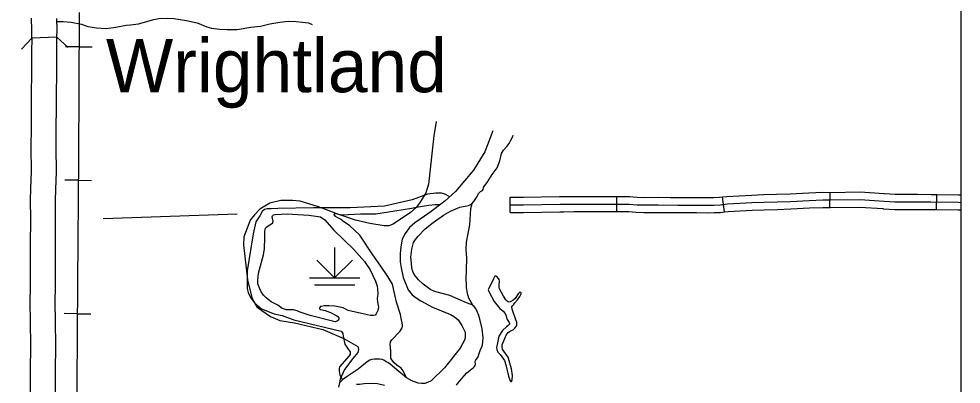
# Model space of a CAD drawing. Extents: x 1084508 to 1142749, y 1057638 to 1093403.
# Drawn here: x 1139821 to 1142749, y 1069219 to 1070353 of the extents above; entities that cross this region are included whole.
import ezdxf

# ---------------------------------------------------------------- set-up
doc = ezdxf.new("R2010")
doc.units = 0
for name, color, linetype in [('DSN_DRFT_Named-Boundary', 7, 'Continuous'), ('Level 10', 7, 'Continuous'), ('Level 24', 7, 'Continuous'), ('Level 35', 7, 'Continuous'), ('Level 37', 7, 'Continuous'), ('Level 40', 7, 'Continuous'), ('Level 44', 7, 'Continuous'), ('Level 45', 7, 'Continuous'), ('Level 47', 7, 'Continuous'), ('Level 5', 7, 'Continuous'), ('Level 9', 7, 'Continuous')]:
    doc.layers.add(name, color=color, linetype=linetype)

msp = doc.modelspace()

# ---------------------------------------------------------------- linework, layer by layer
at = {"layer": 'DSN_DRFT_Named-Boundary'}
msp.add_lwpolyline([(1084507.9, 1057640), (1142749.2, 1057640), (1142749.2, 1093403.4), (1084507.9, 1093403.4)], close=True, dxfattribs=at)
at = {"layer": 'Level 10'}
msp.add_line((1139940, 1070296.7), (1139861.5, 1070293.9), dxfattribs=at)
for points in [[(1139861.5, 1070293.9), (1139861.8, 1070318), (1139860.7, 1070355.3)], [(1139940, 1070296.7), (1139940.3, 1070318.7), (1139939.2, 1070354.6)], [(1139861.5, 1070293.9), (1139860.9, 1070249.8), (1139860.5, 1070184.7), (1139859.7, 1070120.2), (1139859.7, 1070076.4), (1139859.3, 1070015.8), (1139858.9, 1069953.5), (1139859.7, 1069879.5), (1139857.8, 1069826.7), (1139856.4, 1069789.9), (1139857.2, 1069732.1), (1139856.8, 1069650.4), (1139856.8, 1069594.4), (1139856.4, 1069529.7), (1139856, 1069466.2), (1139856.8, 1069420.3), (1139857.6, 1069330.8), (1139856.4, 1069267.3), (1139856.8, 1069152.4), (1139856, 1069098.9), (1139855.6, 1069028.4)], [(1139934.1, 1069028.8), (1139934.5, 1069098.1), (1139935.3, 1069152), (1139934.9, 1069266.7), (1139936.1, 1069330.4), (1139935.3, 1069421.4), (1139934.5, 1069466.7), (1139934.9, 1069529.2), (1139935.3, 1069594.1), (1139935.3, 1069650.2), (1139935.7, 1069732.5), (1139934.9, 1069789), (1139936.2, 1069823.8), (1139938.2, 1069878.5), (1139937.3, 1069953.7), (1139937.7, 1070015.3), (1139938.1, 1070076.1), (1139938.1, 1070119.7), (1139939, 1070184), (1139939.4, 1070249), (1139940, 1070296.7)]]:
    msp.add_lwpolyline(points, dxfattribs=at)
at = {"layer": 'Level 35'}
for points in [[(1141160.5, 1069801), (1141145.1, 1069809.4), (1141135.1, 1069811.8), (1141117.4, 1069811.8), (1141091.2, 1069809.4), (1141043.5, 1069791.7), (1140957.4, 1069771.7), (1140850.5, 1069766.3), (1140736.6, 1069766.3), (1140625.9, 1069764.8), (1140605.1, 1069763.3), (1140592.8, 1069763.3), (1140584.3, 1069761), (1140577.4, 1069754.8), (1140570.5, 1069741.7), (1140558.2, 1069723.3), (1140549.7, 1069685.5), (1140530.5, 1069570.9), (1140530.5, 1069516.2), (1140533.6, 1069503.9), (1140541.3, 1069488.5), (1140555.1, 1069470.1), (1140575.9, 1069452.4), (1140614.3, 1069437.7), (1140639.7, 1069432.4), (1140675.9, 1069418.5), (1140822.5, 1069383.1), (1140826.1, 1069379.8), (1140828.1, 1069376.3), (1140828.7, 1069368.1), (1140834, 1069343.1), (1140844.3, 1069327.8), (1140851.3, 1069319), (1140851.3, 1069315.7), (1140850.7, 1069311.6), (1140847.5, 1069307.2), (1140817.5, 1069272.5), (1140816.4, 1069267.2), (1140816.7, 1069259), (1140819.3, 1069246.4), (1140827.3, 1069231.9)], [(1141012.5, 1069409.4), (1141008.9, 1069422.9), (1141007, 1069435.6), (1140994.4, 1069473.2), (1140987.1, 1069505.3), (1140982.2, 1069529.8), (1140967.7, 1069553.3), (1140946, 1069585), (1140921.5, 1069620.8), (1140880.8, 1069681.5), (1140849.1, 1069711.3), (1140831.5, 1069723.1), (1140820.6, 1069731.3), (1140812.5, 1069735.8), (1140805.7, 1069739.9), (1140803.4, 1069742.6), (1140801.6, 1069743.9), (1140801.6, 1069745.8), (1140802.1, 1069747.1), (1140802.5, 1069747.6), (1140805.7, 1069748.5), (1140826, 1069744.4), (1140883.5, 1069748), (1140930.6, 1069747.6), (1140989.9, 1069757.5), (1141041.9, 1069765.7), (1141055.9, 1069768.9), (1141095.7, 1069774.3), (1141114.8, 1069776.5), (1141125.2, 1069776.5), (1141130.6, 1069776.5)], [(1140608.8, 1069738.1), (1140609.7, 1069741.7), (1140612.4, 1069744.9), (1140617.4, 1069745.8), (1140655, 1069747.6), (1140722, 1069743.9), (1140758.6, 1069739), (1140771.7, 1069729.5), (1140800.2, 1069697.3), (1140862.2, 1069636.6), (1140895.3, 1069600), (1140912.9, 1069573.7), (1140929.7, 1069538.4), (1140935.1, 1069523), (1140936, 1069515.3), (1140936.5, 1069498.6), (1140934.6, 1069485.9), (1140935.9, 1069473), (1140938.8, 1069458.5), (1140936.4, 1069447.2), (1140932.1, 1069437.2), (1140928.9, 1069433.4), (1140923.9, 1069431.6)], [(1140923.9, 1069431.6), (1140913.7, 1069432.5), (1140886.2, 1069438.8), (1140845, 1069447.4), (1140828.8, 1069456), (1140803.4, 1069461), (1140784.9, 1069462.3), (1140771.3, 1069461.9), (1140761.8, 1069460.5), (1140759.1, 1069460.1), (1140756.8, 1069457.3), (1140755.9, 1069454.6), (1140755.9, 1069452.4), (1140759.1, 1069450.6), (1140773.5, 1069447.8), (1140789.4, 1069441.1), (1140809.7, 1069431.5), (1140814.3, 1069427.5), (1140815.2, 1069424.3), (1140815.2, 1069421.1), (1140813.8, 1069418), (1140811.1, 1069415.2), (1140807.9, 1069413), (1140804.3, 1069412.5), (1140792.1, 1069415.2), (1140726.5, 1069432.4), (1140692.5, 1069443.8), (1140685.8, 1069446.9), (1140674.9, 1069449.2), (1140668.1, 1069449.2), (1140661.8, 1069449.2), (1140653.6, 1069449.2), (1140646.8, 1069451.5), (1140640, 1069454.2), (1140626.5, 1069464.1), (1140605.7, 1069475), (1140589.4, 1069487.2), (1140581.2, 1069495.4), (1140574, 1069505.8), (1140569.9, 1069515.3), (1140564, 1069530.2), (1140564, 1069540.7), (1140565.8, 1069563.3), (1140581.2, 1069620.8), (1140584.4, 1069640.3), (1140585.7, 1069672.4), (1140585.7, 1069687.8), (1140585.7, 1069693.7), (1140586.6, 1069698.7), (1140588, 1069703.7), (1140592.1, 1069707.7), (1140595.7, 1069710.9), (1140607, 1069716.8), (1140610.2, 1069720), (1140612, 1069724.9), (1140610.6, 1069728.6), (1140609.3, 1069733.1), (1140608.8, 1069738.1)], [(1141026.1, 1069238.1), (1141015.6, 1069260.4), (1141008.9, 1069269), (1140996.2, 1069277.6), (1140987.6, 1069284.8), (1140980.8, 1069293.9), (1140977.6, 1069299.3), (1140977.6, 1069308.8), (1140977.2, 1069322.4), (1140975.4, 1069342.3), (1140976.3, 1069350), (1140979.9, 1069356.8), (1141005.2, 1069382.6), (1141012.9, 1069393.5), (1141013.4, 1069398.9), (1141013.4, 1069403.5), (1141012.9, 1069406.2), (1141012.5, 1069409.4)]]:
    msp.add_lwpolyline(points, dxfattribs=at)
msp.add_lwpolyline([(1141327.7, 1069492.5), (1141314.8, 1069514.9), (1141313.6, 1069519.1), (1141313.8, 1069524.9), (1141314.8, 1069540), (1141313.8, 1069544.2), (1141312.1, 1069547.3), (1141306.7, 1069553), (1141304.1, 1069554.7), (1141302.1, 1069554.7), (1141300.4, 1069553.9), (1141296.3, 1069545.9), (1141280.4, 1069514.4), (1141279.5, 1069511.7), (1141280.2, 1069510), (1141282.6, 1069504.2), (1141298.5, 1069475.9), (1141315.5, 1069453.7), (1141326, 1069445.2), (1141332.3, 1069438.8), (1141335, 1069433.5), (1141338.9, 1069419.3), (1141344.8, 1069410.3), (1141345.5, 1069407.1), (1141345.5, 1069405.2), (1141344.3, 1069403.2), (1141340.9, 1069400.1), (1141337, 1069397.2), (1141324.5, 1069385.4), (1141313.1, 1069368.1), (1141308.5, 1069346.9), (1141305.5, 1069332.5), (1141306.5, 1069326), (1141309.4, 1069318.4), (1141317, 1069310.8), (1141330.9, 1069292.8), (1141335, 1069278.7), (1141343.1, 1069243.3), (1141347.9, 1069229.4), (1141348.7, 1069227.7), (1141350.4, 1069227), (1141351.8, 1069227), (1141352.8, 1069227.7), (1141353.3, 1069228.7), (1141354.5, 1069232.1), (1141355.5, 1069245.5), (1141351.8, 1069266), (1141344.8, 1069291.1), (1141341.4, 1069302.6), (1141333.1, 1069313.8), (1141328.4, 1069321.3), (1141324.3, 1069327.4), (1141322.8, 1069334), (1141323.3, 1069341.1), (1141335.5, 1069371.3), (1141342.1, 1069379.8), (1141346, 1069382.8), (1141357.9, 1069388.4), (1141362.8, 1069392.8), (1141368.4, 1069400.8), (1141368.9, 1069405.9), (1141368.4, 1069411.5), (1141365.7, 1069418.9), (1141353.8, 1069451.8), (1141353.3, 1069459.3), (1141354.8, 1069462.3), (1141358.2, 1069465.7), (1141362.6, 1069471), (1141371.3, 1069480.8), (1141378.1, 1069491.5), (1141382.3, 1069499.8), (1141382.3, 1069502), (1141381.6, 1069503.7), (1141379.6, 1069504.4), (1141378.1, 1069504.4), (1141376.4, 1069503), (1141373.3, 1069499.1), (1141363.8, 1069485.4), (1141356.2, 1069479.1), (1141349.9, 1069475.7), (1141347.9, 1069474.4), (1141345.2, 1069473.7), (1141341.6, 1069474.9), (1141338.9, 1069476.9), (1141334.5, 1069480.8)], close=True, dxfattribs=at)
at = {"layer": 'Level 37'}
for points in [[(1139829.3, 1070259.6), (1139861.5, 1070293.9)], [(1139939.9, 1070296.5), (1139974.3, 1070264.2)]]:
    msp.add_lwpolyline(points, dxfattribs=at)
at = {"layer": 'Level 40'}
for p, q in [((1140008.2, 1070266.3), (1139966.7, 1070266.5)), ((1140008.2, 1070266.3), (1140049.6, 1070266.1)), ((1140006.2, 1069852), (1139964.7, 1069852.3)), ((1140006.2, 1069852), (1140047.6, 1069851.7)), ((1140003.4, 1069437.7), (1139961.9, 1069438)), ((1140003.4, 1069437.7), (1140044.8, 1069437.4))]:
    msp.add_line(p, q, dxfattribs=at)
for points in [[(1140008.6, 1070372.9), (1140007.6, 1070141.4), (1140006.6, 1069919.9), (1140004.1, 1069536.6), (1140001.6, 1069216.5), (1140001.6, 1068947.1), (1139998.2, 1068609.1), (1139997.2, 1068327.3), (1139996.4, 1068196.4), (1139994.9, 1067986.3), (1139994.7, 1067813.5), (1139991.7, 1067627.8), (1139994.7, 1067489.4), (1139994.2, 1067365), (1139995.4, 1067315.5), (1139999.9, 1067252.7), (1140001.6, 1067236.5), (1140004.4, 1067217.6), (1140008.4, 1067194.7), (1140018.6, 1067129.1), (1140067, 1066904.5), (1140104.4, 1066718.1), (1140123.7, 1066623.3), (1140139.9, 1066542.2)], [(1140008.6, 1070372.9), (1140007.6, 1070141.4), (1140006.6, 1069919.9), (1140004.1, 1069536.6), (1140001.6, 1069216.5), (1140001.6, 1068947.1), (1139998.2, 1068609.1), (1139997.2, 1068327.3), (1139996.4, 1068196.4), (1139994.9, 1067986.3), (1139994.7, 1067813.5), (1139991.7, 1067627.8), (1139994.7, 1067489.4), (1139994.2, 1067365)]]:
    msp.add_lwpolyline(points, dxfattribs=at)
at = {"layer": 'Level 44'}
for p, q in [((1140802.6, 1069643.1), (1140802.6, 1069548.9)), ((1140802.6, 1069548.9), (1140747.1, 1069604.4)), ((1140802.6, 1069548.9), (1140858, 1069604.4)), ((1140724.1, 1069548.9), (1140881, 1069548.9)), ((1140739.8, 1069527.6), (1140865.3, 1069527.6))]:
    msp.add_line(p, q, dxfattribs=at)
at = {"layer": 'Level 45'}
for p, q in [((1141679.8, 1069754.8), (1141679.8, 1069801.9)), ((1142341.7, 1069767.6), (1142342.6, 1069814.6)), ((1142673, 1069761), (1142673.6, 1069808.1)), ((1141348.3, 1069752.3), (1141348.5, 1069799.4)), ((1142014, 1069753.8), (1142008.1, 1069800.6))]:
    msp.add_line(p, q, dxfattribs=at)
for points in [[(1141348.5, 1069799.4), (1141388.8, 1069799.3), (1141501.6, 1069801.6), (1141513.9, 1069801.7)], [(1141513.9, 1069801.7), (1141546.3, 1069801.9), (1141601.7, 1069801.9), (1141679.8, 1069801.9)], [(1141679.8, 1069801.9), (1141719, 1069801.9), (1141742.7, 1069799.6), (1141763.4, 1069799), (1141807.4, 1069799.6), (1141845.8, 1069799)], [(1142008.1, 1069800.6), (1142021.2, 1069802.2), (1142097.6, 1069806.2), (1142135, 1069807.5), (1142175.8, 1069808.8)], [(1142175.8, 1069808.8), (1142217.8, 1069810.1), (1142275.6, 1069813.2), (1142319.2, 1069815.1), (1142342.6, 1069814.6)], [(1142342.6, 1069814.6), (1142342.9, 1069814.6), (1142435.5, 1069816.1), (1142509.3, 1069811)], [(1142509.3, 1069811), (1142511.3, 1069810.9), (1142544.3, 1069808.5), (1142613.1, 1069808.9), (1142655.7, 1069808.3), (1142673.6, 1069808.1)], [(1142673.6, 1069808.1), (1142741.1, 1069807.1), (1142749.2, 1069806.9)], [(1141348.4, 1069775.9), (1141389, 1069775.7), (1141501.9, 1069778.1), (1141546.4, 1069778.4), (1141601.7, 1069778.4), (1141717.8, 1069778.4), (1141741.2, 1069776.1), (1141763.3, 1069775.4), (1141807.4, 1069776.1), (1141868.9, 1069775.1), (1141927.5, 1069775.1), (1141963, 1069774.6), (1141981, 1069775.2), (1142000.2, 1069775.8), (1142023.3, 1069778.7), (1142098.6, 1069782.7), (1142135.8, 1069784), (1142218.8, 1069786.6), (1142276.7, 1069789.7), (1142319.5, 1069791.6), (1142342.9, 1069791.1), (1142434.9, 1069792.6), (1142509.6, 1069787.4), (1142543.5, 1069784.9), (1142613, 1069785.4), (1142655.4, 1069784.8), (1142740.6, 1069783.6), (1142749.2, 1069783.3)], [(1141845.8, 1069799), (1141869.1, 1069798.6), (1141927.7, 1069798.6), (1141962.9, 1069798.2), (1141980.2, 1069798.7), (1141998.3, 1069799.3), (1142008.1, 1069800.6)], [(1141348.3, 1069752.3), (1141389.2, 1069752.2), (1141502.3, 1069754.5), (1141514.3, 1069754.6)], [(1141514.3, 1069754.6), (1141546.4, 1069754.8), (1141601.7, 1069754.8), (1141679.8, 1069754.8)], [(1141679.8, 1069754.8), (1141716.7, 1069754.8), (1141739.7, 1069752.6), (1141763.1, 1069751.9), (1141807.3, 1069752.5), (1141845.1, 1069751.9)], [(1141845.1, 1069751.9), (1141868.7, 1069751.6), (1141927.3, 1069751.6), (1141963.2, 1069751.1), (1141981.8, 1069751.6), (1142002, 1069752.3), (1142014, 1069753.8)], [(1142014, 1069753.8), (1142025.3, 1069755.2), (1142099.7, 1069759.2), (1142136.6, 1069760.5), (1142177.3, 1069761.8)], [(1142177.3, 1069761.8), (1142219.8, 1069763.1), (1142277.9, 1069766.2), (1142319.7, 1069768), (1142341.7, 1069767.6)], [(1142341.7, 1069767.6), (1142342.8, 1069767.5), (1142434.2, 1069769), (1142506, 1069764)], [(1142506, 1069764), (1142508, 1069763.9), (1142542.8, 1069761.4), (1142612.9, 1069761.8), (1142655.1, 1069761.2), (1142673, 1069761)], [(1142673, 1069761), (1142740.1, 1069760), (1142749.2, 1069759.8)]]:
    msp.add_lwpolyline(points, dxfattribs=at)
at = {"layer": 'Level 47'}
for points in [[(1141117.8, 1070034.4), (1141111.2, 1069990.3), (1141094, 1069839.6), (1141085.9, 1069813.1), (1141068.2, 1069783.6), (1141056.1, 1069767.6), (1141038.1, 1069752.1), (1140985, 1069716.2), (1140970.8, 1069710.3), (1140956.4, 1069710.5), (1140911.9, 1069717.6), (1140867.5, 1069727.7), (1140815.9, 1069746.3), (1140752.8, 1069769.3), (1140695.3, 1069787.6), (1140671.5, 1069789.7), (1140635.2, 1069789.4), (1140601.2, 1069780.6), (1140569.9, 1069762.2), (1140553.5, 1069744.9), (1140540.7, 1069728.1), (1140530.6, 1069703.7), (1140520.7, 1069676.2), (1140519.2, 1069652), (1140532, 1069542.5), (1140546.3, 1069483.7), (1140561.2, 1069459.3), (1140576.4, 1069447.8), (1140603.4, 1069428.5), (1140632.3, 1069416.2), (1140678.2, 1069409.1), (1140765.7, 1069389), (1140831.6, 1069360.3), (1140874.6, 1069335.9), (1140876.9, 1069326.2), (1140874.6, 1069317.2), (1140858.9, 1069298.5), (1140833.1, 1069264.1), (1140820.2, 1069234), (1140816.9, 1069219.3)], [(1141228.9, 1069779), (1141224.9, 1069763.6), (1141221.9, 1069714), (1141211.1, 1069659.6), (1141210.5, 1069637.4), (1141212.3, 1069609.9), (1141211.7, 1069572.9), (1141210.5, 1069543.5), (1141211.1, 1069528), (1141211.7, 1069518.4), (1141214.1, 1069501.7), (1141218.9, 1069487.3), (1141232.5, 1069463.4)]]:
    msp.add_lwpolyline(points, dxfattribs=at)
at = {"layer": 'Level 5'}
msp.add_lwpolyline([(1140499.7, 1069746.6), (1140083.8, 1069732)], dxfattribs=at)
at = {"layer": 'Level 9'}
for points in [[(1139941.3, 1070345.5), (1139944.7, 1070345.2), (1139959.7, 1070344.8), (1139984.4, 1070342.7), (1140016.6, 1070336.9), (1140035.8, 1070329.3), (1140062.5, 1070325.2), (1140093, 1070323.9), (1140123.1, 1070327.7), (1140155.2, 1070333.5), (1140168.6, 1070334.8), (1140193.3, 1070337.6)], [(1140193.3, 1070337.6), (1140240.5, 1070351.3), (1140256.8, 1070354.2), (1140282.6, 1070355.2), (1140302.8, 1070354.2), (1140342, 1070348.5), (1140375.6, 1070340.8), (1140405.3, 1070328.3), (1140419.6, 1070324.5), (1140445.5, 1070321.6), (1140468.5, 1070320.7), (1140500.1, 1070320.7), (1140542.3, 1070327.4), (1140572, 1070331.2), (1140601.7, 1070337.9), (1140632.3, 1070343.7), (1140658.2, 1070346.6), (1140683.1, 1070345.6), (1140703.2, 1070342.7), (1140721.4, 1070340.8), (1140732.9, 1070336)], [(1141293.8, 1070005.4), (1141269.6, 1069940.9), (1141233.7, 1069883.2), (1141178.2, 1069816.8), (1141145.2, 1069787.5), (1141098.4, 1069752.4), (1141051.6, 1069719.8), (1141035.3, 1069705.1), (1141021.5, 1069687.2), (1141012.3, 1069668.8), (1141008.2, 1069644.9), (1141006.5, 1069623.2), (1141006.1, 1069598.9), (1141009.4, 1069580.1), (1141015.7, 1069550), (1141031.6, 1069512), (1141043.7, 1069496.1), (1141056.2, 1069487.3), (1141070.8, 1069478.1), (1141107.2, 1069458), (1141162.7, 1069435.1), (1141175.2, 1069428.4), (1141186.1, 1069418.3), (1141197.8, 1069401.2), (1141207.8, 1069380.3), (1141208.7, 1069372.8), (1141208.7, 1069366.5), (1141207, 1069357.3), (1141192.8, 1069330.5), (1141143.5, 1069269.9), (1141102.1, 1069229.4), (1141091.3, 1069223.5), (1141083.3, 1069221.4), (1141072.9, 1069221), (1141062.5, 1069221.8), (1141042.8, 1069229.4), (1141026.1, 1069238.1), (1141002.3, 1069257.8), (1140975.2, 1069280.8), (1140967.6, 1069285.8), (1140962.6, 1069288.7), (1140955.1, 1069292.9), (1140950.5, 1069295), (1140941.7, 1069296.2), (1140935.9, 1069296.2), (1140926.7, 1069296.2), (1140918.4, 1069295.4), (1140912.5, 1069293.3), (1140904.2, 1069288.7), (1140875.8, 1069265.3), (1140841.5, 1069242.7), (1140827.3, 1069231.9), (1140818.9, 1069223.5), (1140816.9, 1069219.3), (1140814.8, 1069209.3)], [(1141181.4, 1069216), (1141190.7, 1069228), (1141213.5, 1069253.9), (1141234, 1069270.4), (1141237.6, 1069273.7), (1141239.4, 1069277.3), (1141240, 1069280.6), (1141239.7, 1069289.6), (1141241.2, 1069293.9), (1141247.8, 1069301.4), (1141255.3, 1069323), (1141262.2, 1069340.4), (1141263.4, 1069351.6), (1141263.7, 1069363), (1141261, 1069390.3), (1141257.4, 1069408.7), (1141250.5, 1069432.1), (1141245.4, 1069444.4), (1141242.1, 1069451.4), (1141238.5, 1069457.1), (1141235.8, 1069460.4), (1141232.5, 1069463.4), (1141230.1, 1069465.5), (1141227.1, 1069466.7), (1141212, 1069471.8), (1141161, 1069494.6), (1141116.9, 1069506.1), (1141101.2, 1069512.1), (1141077.5, 1069529.2), (1141063.4, 1069543), (1141049.9, 1069559.6), (1141045.1, 1069569.2), (1141043, 1069579.4), (1141041.2, 1069594.1), (1141039.1, 1069612.8), (1141042.1, 1069638), (1141047.5, 1069658.5), (1141054.4, 1069668.4), (1141061.9, 1069678.3), (1141084.4, 1069700.8), (1141109.3, 1069721), (1141141.2, 1069743.5), (1141162.5, 1069756.4), (1141191.3, 1069768.5), (1141218.4, 1069774.2), (1141228.9, 1069779), (1141235.2, 1069786.5), (1141239.7, 1069792.5), (1141245.4, 1069801.8), (1141249.9, 1069810.8), (1141253.2, 1069814.5), (1141256.2, 1069816.9), (1141261.6, 1069820.8), (1141263.7, 1069823.5), (1141265.5, 1069829.2), (1141269.4, 1069835.5), (1141276.9, 1069845.4), (1141291.9, 1069870.1), (1141307.2, 1069890.8), (1141315.6, 1069912.1), (1141321.4, 1069935.3), (1141327.1, 1069945.8), (1141337.6, 1069956.9), (1141344.5, 1069966.5), (1141350.2, 1069977.1), (1141356.8, 1069987.6), (1141357.5, 1069992.1)], [(1140870.3, 1069218.4), (1140872.7, 1069219.3), (1140876, 1069219.3), (1140880.2, 1069219.3), (1140894.3, 1069220.5), (1140915.7, 1069222.3), (1140936.1, 1069220.8), (1140957.7, 1069215.4)]]:
    msp.add_lwpolyline(points, dxfattribs=at)

# ---------------------------------------------------------------- texts
at = {"layer": 'Level 24'}
msp.add_text('Wrightland', height=165.73, dxfattribs=at).set_placement((1140092, 1070125.6))

doc.saveas('drawing.dxf')
